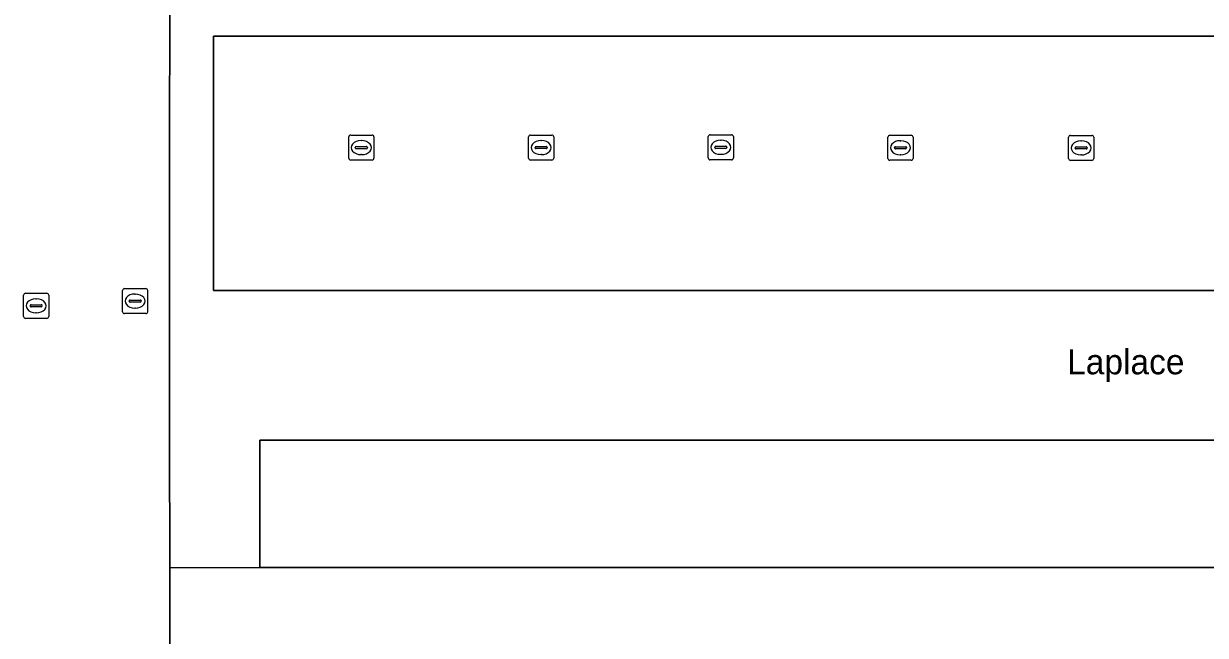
# Model space of a CAD drawing. Extents: x 161477 to 163040, y 383680 to 384871.
# Drawn here: x 162115.35 to 162162.53, y 384416.8 to 384441.22 of the extents above; entities that cross this region are included whole.
import ezdxf

# ---------------------------------------------------------------- set-up
doc = ezdxf.new("R2010")
doc.units = 0
for name, color, linetype in [('IMGEO_Kolk', 7, 'Continuous'), ('IMGEO_Openbare_ruimte_label', 7, 'Continuous'), ('IMGEO_Parkeervlak_open', 7, 'Continuous'), ('IMGEO_Rijbaan_lokaal_open', 7, 'Continuous'), ('IMGEO_Voetpad_open', 7, 'Continuous')]:
    doc.layers.add(name, color=color, linetype=linetype)

msp = doc.modelspace()

# ---------------------------------------------------------------- linework, layer by layer
at = {"layer": 'IMGEO_Kolk'}
for p, q in [((162128.329, 384435.845), (162128.329, 384436.697)), ((162128.404, 384436.771), (162129.256, 384436.771)), ((162129.33, 384436.697), (162129.33, 384435.845)), ((162135.508, 384435.846), (162135.508, 384436.698)), ((162135.583, 384436.772), (162136.435, 384436.772)), ((162136.509, 384436.698), (162136.509, 384435.846)), ((162142.681, 384435.856), (162142.681, 384436.708)), ((162142.756, 384436.782), (162143.608, 384436.782)), ((162143.682, 384436.708), (162143.682, 384435.856)), ((162149.854, 384435.839), (162149.854, 384436.691)), ((162149.929, 384436.765), (162150.781, 384436.765)), ((162150.855, 384436.691), (162150.855, 384435.839)), ((162157.067, 384435.833), (162157.067, 384436.685)), ((162157.142, 384436.759), (162157.994, 384436.759)), ((162158.068, 384436.685), (162158.068, 384435.833)), ((162128.588, 384436.265), (162128.588, 384436.277)), ((162129.026, 384436.228), (162128.628, 384436.228)), ((162128.631, 384436.314), (162129.029, 384436.314)), ((162128.817, 384436.551), (162128.842, 384436.551)), ((162129.072, 384436.277), (162129.072, 384436.265)), ((162135.767, 384436.266), (162135.767, 384436.278)), ((162136.205, 384436.229), (162135.807, 384436.229)), ((162135.81, 384436.315), (162136.208, 384436.315)), ((162135.996, 384436.552), (162136.021, 384436.552)), ((162136.251, 384436.278), (162136.251, 384436.266)), ((162142.94, 384436.276), (162142.94, 384436.288)), ((162143.378, 384436.239), (162142.98, 384436.239)), ((162142.983, 384436.325), (162143.381, 384436.325)), ((162143.169, 384436.562), (162143.194, 384436.562)), ((162143.424, 384436.288), (162143.424, 384436.276)), ((162150.113, 384436.259), (162150.113, 384436.271)), ((162150.551, 384436.222), (162150.153, 384436.222)), ((162150.156, 384436.308), (162150.554, 384436.308)), ((162150.342, 384436.545), (162150.367, 384436.545)), ((162150.597, 384436.271), (162150.597, 384436.259)), ((162157.326, 384436.253), (162157.326, 384436.265)), ((162157.764, 384436.216), (162157.366, 384436.216)), ((162157.369, 384436.302), (162157.767, 384436.302)), ((162157.555, 384436.539), (162157.58, 384436.539)), ((162157.81, 384436.265), (162157.81, 384436.253)), ((162129.256, 384435.771), (162128.404, 384435.771)), ((162128.84, 384435.991), (162128.815, 384435.991)), ((162136.435, 384435.772), (162135.583, 384435.772)), ((162136.019, 384435.992), (162135.994, 384435.992)), ((162143.608, 384435.782), (162142.756, 384435.782)), ((162143.192, 384436.002), (162143.167, 384436.002)), ((162150.781, 384435.765), (162149.929, 384435.765)), ((162150.365, 384435.985), (162150.34, 384435.985)), ((162157.994, 384435.759), (162157.142, 384435.759)), ((162157.578, 384435.979), (162157.553, 384435.979)), ((162115.421, 384430.455), (162116.273, 384430.455)), ((162119.297, 384429.718), (162119.297, 384430.57)), ((162119.372, 384430.644), (162120.224, 384430.644)), ((162120.298, 384430.57), (162120.298, 384429.718)), ((162115.346, 384429.529), (162115.346, 384430.381)), ((162115.648, 384429.998), (162116.046, 384429.998)), ((162115.834, 384430.235), (162115.859, 384430.235)), ((162116.347, 384430.381), (162116.347, 384429.529)), ((162119.556, 384430.138), (162119.556, 384430.15)), ((162119.994, 384430.101), (162119.596, 384430.101)), ((162119.599, 384430.187), (162119.997, 384430.187)), ((162119.785, 384430.424), (162119.81, 384430.424)), ((162120.04, 384430.15), (162120.04, 384430.138)), ((162115.605, 384429.949), (162115.605, 384429.961)), ((162116.043, 384429.912), (162115.645, 384429.912)), ((162115.857, 384429.675), (162115.832, 384429.675)), ((162116.089, 384429.961), (162116.089, 384429.949)), ((162120.224, 384429.644), (162119.372, 384429.644)), ((162119.808, 384429.864), (162119.783, 384429.864)), ((162116.273, 384429.455), (162115.421, 384429.455))]:
    msp.add_line(p, q, dxfattribs=at)
for points in [[(162128.329, 384435.845), (162128.329, 384436.697)], [(162128.404, 384436.771), (162129.256, 384436.771)], [(162129.33, 384436.697), (162129.33, 384435.845)], [(162135.508, 384435.846), (162135.508, 384436.698)], [(162135.583, 384436.772), (162136.435, 384436.772)], [(162136.509, 384436.698), (162136.509, 384435.846)], [(162142.681, 384435.856), (162142.681, 384436.708)], [(162142.756, 384436.782), (162143.608, 384436.782)], [(162143.682, 384436.708), (162143.682, 384435.856)], [(162149.854, 384435.839), (162149.854, 384436.691)], [(162149.929, 384436.765), (162150.781, 384436.765)], [(162150.855, 384436.691), (162150.855, 384435.839)], [(162157.067, 384435.833), (162157.067, 384436.685)], [(162157.142, 384436.759), (162157.994, 384436.759)], [(162158.068, 384436.685), (162158.068, 384435.833)], [(162129.256, 384435.771), (162128.404, 384435.771)], [(162136.435, 384435.772), (162135.583, 384435.772)], [(162143.608, 384435.782), (162142.756, 384435.782)], [(162150.781, 384435.765), (162149.929, 384435.765)], [(162157.994, 384435.759), (162157.142, 384435.759)], [(162115.421, 384430.455), (162116.273, 384430.455)], [(162119.297, 384429.718), (162119.297, 384430.57)], [(162119.372, 384430.644), (162120.224, 384430.644)], [(162120.298, 384430.57), (162120.298, 384429.718)], [(162115.346, 384429.529), (162115.346, 384430.381)], [(162116.347, 384430.381), (162116.347, 384429.529)], [(162120.224, 384429.644), (162119.372, 384429.644)], [(162116.273, 384429.455), (162115.421, 384429.455)]]:
    msp.add_lwpolyline(points, dxfattribs=at)
for centre, radius, start, end in [((162128.406, 384436.695), 0.0765, 91.552, 178.448), ((162128.406, 384436.695), 0.0765, 91.552, 178.448), ((162129.254, 384436.695), 0.0765, 1.552, 88.448), ((162129.254, 384436.695), 0.0765, 1.552, 88.448), ((162135.585, 384436.696), 0.0765, 91.552, 178.448), ((162135.585, 384436.696), 0.0765, 91.552, 178.448), ((162136.433, 384436.696), 0.0765, 1.552, 88.448), ((162136.433, 384436.696), 0.0765, 1.552, 88.448), ((162142.758, 384436.706), 0.0765, 91.552, 178.448), ((162142.758, 384436.706), 0.0765, 91.552, 178.448), ((162143.606, 384436.706), 0.0765, 1.552, 88.448), ((162143.606, 384436.706), 0.0765, 1.552, 88.448), ((162149.931, 384436.689), 0.0765, 91.552, 178.448), ((162149.931, 384436.689), 0.0765, 91.552, 178.448), ((162150.779, 384436.689), 0.0765, 1.552, 88.448), ((162150.779, 384436.689), 0.0765, 1.552, 88.448), ((162157.144, 384436.683), 0.0765, 91.552, 178.448), ((162157.144, 384436.683), 0.0765, 91.552, 178.448), ((162157.992, 384436.683), 0.0765, 1.552, 88.448), ((162157.992, 384436.683), 0.0765, 1.552, 88.448), ((162128.628, 384436.274), 0.0403, 85.8775, 175.7526), ((162128.625, 384436.264), 0.0366, 178.938, 274.7102), ((162129.029, 384436.271), 0.043, 264.8664, 352.4533), ((162129.033, 384436.276), 0.0386, 1.7309, 96.639), ((162135.807, 384436.275), 0.0403, 85.8775, 175.7526), ((162135.804, 384436.265), 0.0366, 178.938, 274.7102), ((162136.208, 384436.272), 0.043, 264.8664, 352.4533), ((162136.212, 384436.277), 0.0386, 1.7309, 96.639), ((162142.98, 384436.285), 0.0403, 85.8775, 175.7526), ((162142.977, 384436.275), 0.0366, 178.938, 274.7102), ((162143.381, 384436.282), 0.043, 264.8664, 352.4533), ((162143.385, 384436.287), 0.0386, 1.7309, 96.639), ((162150.153, 384436.268), 0.0403, 85.8775, 175.7526), ((162150.15, 384436.258), 0.0366, 178.938, 274.7102), ((162150.554, 384436.265), 0.043, 264.8664, 352.4533), ((162150.558, 384436.27), 0.0386, 1.7309, 96.639), ((162157.366, 384436.262), 0.0403, 85.8775, 175.7526), ((162157.363, 384436.252), 0.0366, 178.938, 274.7102), ((162157.767, 384436.259), 0.043, 264.8664, 352.4533), ((162157.771, 384436.264), 0.0386, 1.7309, 96.639), ((162128.406, 384435.847), 0.0765, 181.552, 268.448), ((162128.406, 384435.847), 0.0765, 181.552, 268.448), ((162129.254, 384435.847), 0.0765, 271.552, 358.448), ((162129.254, 384435.847), 0.0765, 271.552, 358.448), ((162135.585, 384435.848), 0.0765, 181.552, 268.448), ((162135.585, 384435.848), 0.0765, 181.552, 268.448), ((162136.433, 384435.848), 0.0765, 271.552, 358.448), ((162136.433, 384435.848), 0.0765, 271.552, 358.448), ((162142.758, 384435.858), 0.0765, 181.552, 268.448), ((162142.758, 384435.858), 0.0765, 181.552, 268.448), ((162143.606, 384435.858), 0.0765, 271.552, 358.448), ((162143.606, 384435.858), 0.0765, 271.552, 358.448), ((162149.931, 384435.841), 0.0765, 181.552, 268.448), ((162149.931, 384435.841), 0.0765, 181.552, 268.448), ((162150.779, 384435.841), 0.0765, 271.552, 358.448), ((162150.779, 384435.841), 0.0765, 271.552, 358.448), ((162157.144, 384435.835), 0.0765, 181.552, 268.448), ((162157.144, 384435.835), 0.0765, 181.552, 268.448), ((162157.992, 384435.835), 0.0765, 271.552, 358.448), ((162157.992, 384435.835), 0.0765, 271.552, 358.448), ((162115.423, 384430.379), 0.0765, 91.552, 178.448), ((162115.423, 384430.379), 0.0765, 91.552, 178.448), ((162116.271, 384430.379), 0.0765, 1.552, 88.448), ((162116.271, 384430.379), 0.0765, 1.552, 88.448), ((162119.374, 384430.568), 0.0765, 91.552, 178.448), ((162119.374, 384430.568), 0.0765, 91.552, 178.448), ((162120.222, 384430.568), 0.0765, 1.552, 88.448), ((162120.222, 384430.568), 0.0765, 1.552, 88.448), ((162115.645, 384429.958), 0.0403, 85.8775, 175.7526), ((162116.05, 384429.96), 0.0386, 1.7309, 96.639), ((162119.596, 384430.147), 0.0403, 85.8775, 175.7526), ((162119.593, 384430.137), 0.0366, 178.938, 274.7102), ((162119.997, 384430.144), 0.043, 264.8664, 352.4533), ((162120.001, 384430.149), 0.0386, 1.7309, 96.639), ((162115.423, 384429.531), 0.0765, 181.552, 268.448), ((162115.423, 384429.531), 0.0765, 181.552, 268.448), ((162115.642, 384429.948), 0.0366, 178.938, 274.7102), ((162116.046, 384429.955), 0.043, 264.8664, 352.4533), ((162116.271, 384429.531), 0.0765, 271.552, 358.448), ((162116.271, 384429.531), 0.0765, 271.552, 358.448), ((162119.374, 384429.72), 0.0765, 181.552, 268.448), ((162119.374, 384429.72), 0.0765, 181.552, 268.448), ((162120.222, 384429.72), 0.0765, 271.552, 358.448), ((162120.222, 384429.72), 0.0765, 271.552, 358.448)]:
    msp.add_arc(centre, radius, start, end, dxfattribs=at)
for centre, major_axis, ratio, start_param, end_param in [((162128.816, 384436.271), (-0.387, 0.002), 0.722429, 4.712389, 7.853982), ((162128.841, 384436.271), (-0.39, 0.002), 0.717154, 1.570796, 4.712389), ((162135.995, 384436.272), (-0.387, 0.002), 0.722429, 4.712389, 7.853982), ((162136.02, 384436.272), (-0.39, 0.002), 0.717154, 1.570796, 4.712389), ((162143.168, 384436.282), (-0.387, 0.002), 0.722429, 4.712389, 7.853982), ((162143.193, 384436.282), (-0.39, 0.002), 0.717154, 1.570796, 4.712389), ((162150.341, 384436.265), (-0.387, 0.002), 0.722429, 4.712389, 7.853982), ((162150.366, 384436.265), (-0.39, 0.002), 0.717154, 1.570796, 4.712389), ((162157.554, 384436.259), (-0.387, 0.002), 0.722429, 4.712389, 7.853982), ((162157.579, 384436.259), (-0.39, 0.002), 0.717154, 1.570796, 4.712389), ((162115.833, 384429.955), (-0.387, 0.002), 0.722429, 4.712389, 7.853982), ((162115.858, 384429.955), (-0.39, 0.002), 0.717154, 1.570796, 4.712389), ((162119.784, 384430.144), (-0.387, 0.002), 0.722429, 4.712389, 7.853982), ((162119.809, 384430.144), (-0.39, 0.002), 0.717154, 1.570796, 4.712389)]:
    msp.add_ellipse(centre, major_axis=major_axis, ratio=ratio, start_param=start_param, end_param=end_param, dxfattribs=at)
at = {"layer": 'IMGEO_Parkeervlak_open'}
for points in [[(162183.019, 384440.721), (162128.019, 384440.721), (162122.922, 384440.721), (162122.922, 384430.567), (162128.019, 384430.567), (162185.519, 384430.567), (162185.519, 384430.721), (162185.519, 384435.721), (162183.019, 384435.721)], [(162202.389, 384424.592), (162124.781, 384424.592), (162124.781, 384419.513), (162202.389, 384419.513)]]:
    msp.add_lwpolyline(points, close=True, dxfattribs=at)
at = {"layer": 'IMGEO_Rijbaan_lokaal_open'}
for points in [[(162179.719, 384451.721), (162179.719, 384446.721), (162122.219, 384446.721), (162121.183, 384446.721), (162121.187, 384446.086), (162121.171, 384432.235), (162121.176, 384424.721), (162121.18, 384419.496), (162124.781, 384419.513), (162124.781, 384424.592), (162202.389, 384424.592), (162202.103, 384427.227)], [(162183.019, 384435.721), (162185.519, 384435.721), (162185.519, 384430.721), (162185.519, 384430.567), (162128.019, 384430.567), (162122.922, 384430.567), (162122.922, 384440.721), (162128.019, 384440.721), (162183.019, 384440.721)]]:
    msp.add_lwpolyline(points, close=True, dxfattribs=at)
msp.add_lwpolyline([(162121.135, 384388.102), (162121.163, 384399.748), (162121.178, 384405.652), (162121.187, 384409.421), (162121.18, 384419.496), (162121.176, 384424.721), (162121.171, 384432.235), (162121.187, 384446.086), (162121.183, 384446.721), (162121.18, 384447.268)], dxfattribs=at)
at = {"layer": 'IMGEO_Voetpad_open'}
msp.add_lwpolyline([(162202.389, 384419.513), (162124.781, 384419.513), (162121.18, 384419.496), (162121.187, 384409.421)], dxfattribs=at)

# ---------------------------------------------------------------- texts
at = {"layer": 'IMGEO_Openbare_ruimte_label'}
msp.add_text('Laplace', height=1, dxfattribs=at).set_placement((162157.007, 384427.221))

doc.saveas('drawing.dxf')
